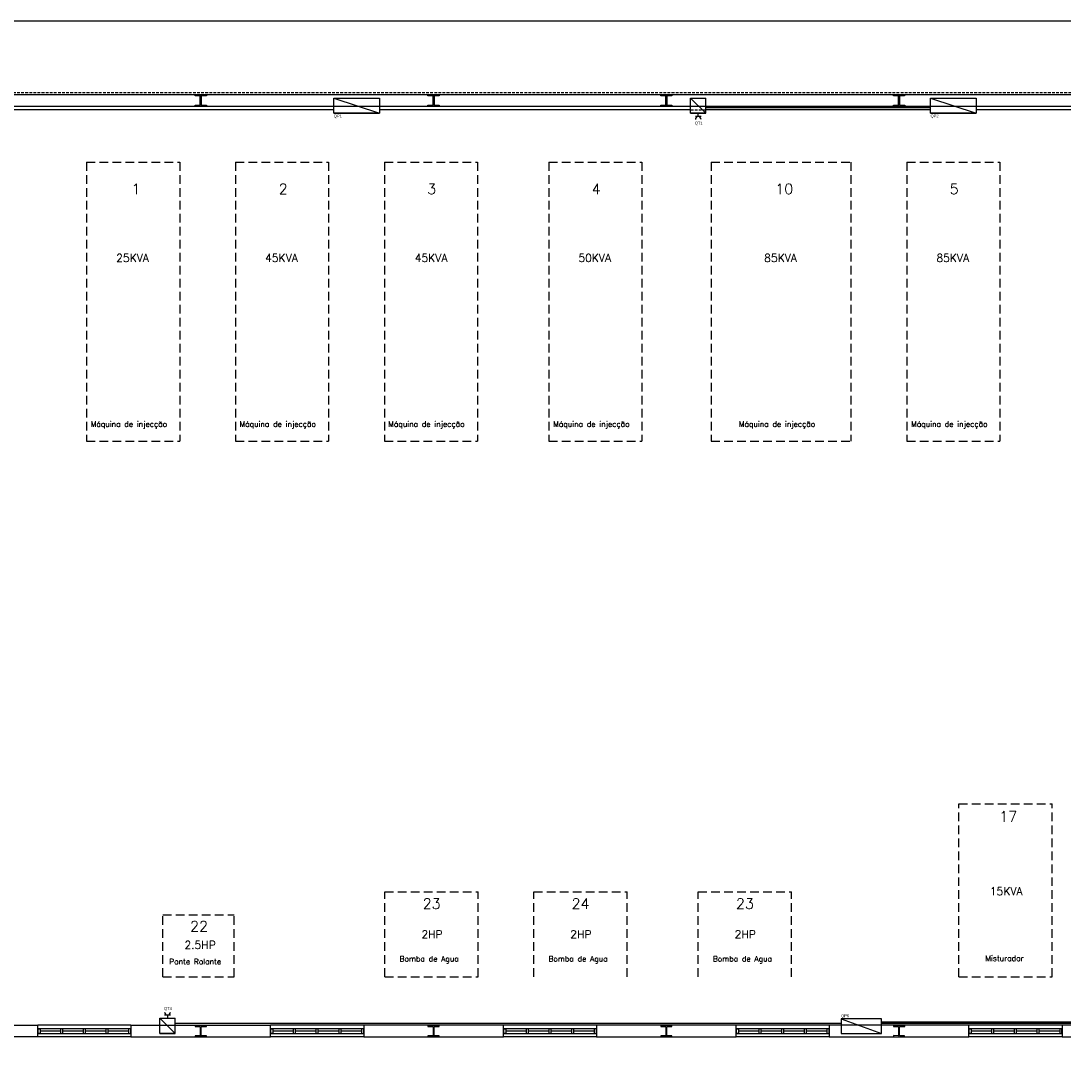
# Model space of a CAD drawing. Header units: millimetres. Extents: x -559 to 10735, y -2326 to 222.
# Tile 478 of 656: x 3831 to 3952, y -1967 to -1845. Entities that reach past the tile are written whole.
import ezdxf

# ---------------------------------------------------------------- set-up
doc = ezdxf.new("R2010")
doc.units = ezdxf.units.MM
doc.header["$LTSCALE"] = 4
doc.linetypes.add('ACANSTGL', pattern=[0.11811, 0.07874, -0.03937])
doc.linetypes.add('HIDDEN', pattern=[0.375, 0.25, -0.125])
for name, color, linetype in [('Alimentaçao dos Q.E. e Cargas', 2, 'Continuous'), ('Circuito de Tomadas', 3, 'Continuous'), ('Extremos da Area Total', 253, 'Continuous'), ('Planta Baixa', 251, 'Continuous')]:
    doc.layers.add(name, color=color, linetype=linetype)
doc.styles.add('ROMANS8', font='romans8', dxfattribs={"height": 0.2})

# ---------------------------------------------------------------- blocks, each defined once
blk = doc.blocks.new('AUW01D3S-flat-19-flat-1')
at = {"color": 9}
for p, q in [((0, 0.125), (-2, 0.125)), ((0, -0.125), (-2, -0.125))]:
    blk.add_line(p, q, dxfattribs=at)
blk = doc.blocks.new('AUD18D1S-flat-49-flat-1')
at = {"color": 9}
for p, q in [((-2, -0.125), (-2, 0.125)), ((0, 0.125), (0, -0.125))]:
    blk.add_line(p, q, dxfattribs=at)
blk = doc.blocks.new('AUD19D1S-flat-49-flat-1')
at = {"color": 9}
for p, q in [((-2, 0), (-2, 0)), ((0, 0), (0, 0))]:
    blk.add_line(p, q, dxfattribs=at)
blk = doc.blocks.new('AUD37D1S-flat-137-flat-1')
at = {"color": 9}
for p, q in [((-0.05, 0.05), (-0.05, -0.05)), ((0, 0.05), (-0.05, 0.05)), ((0, -0.05), (0, 0.05)), ((-0.05, -0.05), (0, -0.05))]:
    blk.add_line(p, q, dxfattribs=at)
at = {"color": 9, "width": 0.5, "flags": 3}
for p in [(-0.05, 0), (-0.05, -0.05)]:
    blk.add_attdef('JAMBPT', p, '', height=0.01, rotation=180, dxfattribs=at)
at = {"color": 9, "oblique": 36.8699, "width": 1.25, "flags": 3}
for p in [(-0.05, 0.05), (-0.05, 0), (-0.05, -0.05)]:
    blk.add_attdef('JAMBPT', p, '', height=0.00632, rotation=243.4349, dxfattribs=at)
blk = doc.blocks.new('AUD37D1S-flat-136-flat-1')
at = {"color": 9}
for p, q in [((0, -0.05), (0, 0.05)), ((0, 0.05), (0.05, 0.05)), ((0.05, 0.05), (0.05, -0.05)), ((0.05, -0.05), (0, -0.05))]:
    blk.add_line(p, q, dxfattribs=at)
at = {"color": 9, "text_generation_flag": 4, "width": 1.25, "flags": 3}
for p in [(0.05, 0.05), (0.05, 0), (0.05, -0.05)]:
    blk.add_attdef('JAMBPT', p, '', height=0.00632, rotation=296.5651, dxfattribs=at)
at = {"color": 9, "text_generation_flag": 4, "width": 0.5, "flags": 3}
for p in [(0.05, 0), (0.05, -0.05)]:
    blk.add_attdef('JAMBPT', p, '', height=0.01, dxfattribs=at)
blk = doc.blocks.new('AUD40D1S-flat-38-flat-1')
at = {"color": 9}
for p, q in [((-1, 0.05), (-1, -0.05)), ((1, 0.05), (-1, 0.05)), ((1, -0.05), (1, 0.05)), ((-1, -0.05), (1, -0.05))]:
    blk.add_line(p, q, dxfattribs=at)
blk = doc.blocks.new('AUD40D1S-flat-37-flat-1')
at = {"color": 9}
for p, q in [((-1, 0.05), (-1, -0.05)), ((1, 0.05), (-1, 0.05)), ((1, -0.05), (1, 0.05)), ((-1, -0.05), (1, -0.05))]:
    blk.add_line(p, q, dxfattribs=at)
blk = doc.blocks.new('AUD37D1S-flat-135-flat-1')
at = {"color": 9}
for p, q in [((-0.05, 0.05), (-0.05, -0.05)), ((0, 0.05), (-0.05, 0.05)), ((0, -0.05), (0, 0.05)), ((-0.05, -0.05), (0, -0.05))]:
    blk.add_line(p, q, dxfattribs=at)
at = {"color": 9, "width": 0.5, "flags": 3}
for p in [(-0.05, 0), (-0.05, -0.05)]:
    blk.add_attdef('JAMBPT', p, '', height=0.01, rotation=180, dxfattribs=at)
at = {"color": 9, "oblique": 36.8699, "width": 1.25, "flags": 3}
for p in [(-0.05, 0.05), (-0.05, 0), (-0.05, -0.05)]:
    blk.add_attdef('JAMBPT', p, '', height=0.00632, rotation=243.4349, dxfattribs=at)
blk = doc.blocks.new('AUD37D1S-flat-134-flat-1')
at = {"color": 9}
for p, q in [((-0.05, 0.05), (-0.05, -0.05)), ((0, 0.05), (-0.05, 0.05)), ((0, -0.05), (0, 0.05)), ((-0.05, -0.05), (0, -0.05))]:
    blk.add_line(p, q, dxfattribs=at)
at = {"color": 9, "width": 0.5, "flags": 3}
for p in [(-0.05, 0), (-0.05, -0.05)]:
    blk.add_attdef('JAMBPT', p, '', height=0.01, rotation=180, dxfattribs=at)
at = {"color": 9, "oblique": 36.8699, "width": 1.25, "flags": 3}
for p in [(-0.05, 0.05), (-0.05, 0), (-0.05, -0.05)]:
    blk.add_attdef('JAMBPT', p, '', height=0.00632, rotation=243.4349, dxfattribs=at)
blk = doc.blocks.new('AUD37D1S-flat-133-flat-1')
at = {"color": 9}
for p, q in [((-0.05, 0.05), (-0.05, -0.05)), ((0, 0.05), (-0.05, 0.05)), ((0, -0.05), (0, 0.05)), ((-0.05, -0.05), (0, -0.05))]:
    blk.add_line(p, q, dxfattribs=at)
at = {"color": 9, "width": 0.5, "flags": 3}
for p in [(-0.05, 0), (-0.05, -0.05)]:
    blk.add_attdef('JAMBPT', p, '', height=0.01, rotation=180, dxfattribs=at)
at = {"color": 9, "oblique": 36.8699, "width": 1.25, "flags": 3}
for p in [(-0.05, 0.05), (-0.05, 0), (-0.05, -0.05)]:
    blk.add_attdef('JAMBPT', p, '', height=0.00632, rotation=243.4349, dxfattribs=at)
blk = doc.blocks.new('AUW01D1S-flat-56-flat-1')
at = {"color": 9}
blk.add_line((0.21875, 0), (-0.21875, 0), dxfattribs=at)
blk = doc.blocks.new('AUW01D1S-flat-55-flat-1')
at = {"color": 9}
blk.add_line((0.21875, 0), (-0.21875, 0), dxfattribs=at)
blk = doc.blocks.new('AUW01D1S-flat-54-flat-1')
at = {"color": 9}
blk.add_line((0.21875, 0), (-0.21875, 0), dxfattribs=at)
blk = doc.blocks.new('AUW01D1S-flat-53-flat-1')
at = {"color": 9}
blk.add_line((0.21875, 0), (-0.21875, 0), dxfattribs=at)
blk = doc.blocks.new('AUW01D3S-flat-18-flat-1')
at = {"color": 9}
for p, q in [((0, 0.125), (-2, 0.125)), ((0, -0.125), (-2, -0.125))]:
    blk.add_line(p, q, dxfattribs=at)
blk = doc.blocks.new('AUD18D1S-flat-48-flat-1')
at = {"color": 9}
for p, q in [((-2, -0.125), (-2, 0.125)), ((0, 0.125), (0, -0.125))]:
    blk.add_line(p, q, dxfattribs=at)
blk = doc.blocks.new('AUD19D1S-flat-48-flat-1')
at = {"color": 9}
for p, q in [((-2, 0), (-2, 0)), ((0, 0), (0, 0))]:
    blk.add_line(p, q, dxfattribs=at)
blk = doc.blocks.new('AUD37D1S-flat-132-flat-1')
at = {"color": 9}
for p, q in [((-0.05, 0.05), (-0.05, -0.05)), ((0, 0.05), (-0.05, 0.05)), ((0, -0.05), (0, 0.05)), ((-0.05, -0.05), (0, -0.05))]:
    blk.add_line(p, q, dxfattribs=at)
at = {"color": 9, "width": 0.5, "flags": 3}
for p in [(-0.05, 0), (-0.05, -0.05)]:
    blk.add_attdef('JAMBPT', p, '', height=0.01, rotation=180, dxfattribs=at)
at = {"color": 9, "oblique": 36.8699, "width": 1.25, "flags": 3}
for p in [(-0.05, 0.05), (-0.05, 0), (-0.05, -0.05)]:
    blk.add_attdef('JAMBPT', p, '', height=0.00632, rotation=243.4349, dxfattribs=at)
blk = doc.blocks.new('AUD37D1S-flat-131-flat-1')
at = {"color": 9}
for p, q in [((0, -0.05), (0, 0.05)), ((0, 0.05), (0.05, 0.05)), ((0.05, 0.05), (0.05, -0.05)), ((0.05, -0.05), (0, -0.05))]:
    blk.add_line(p, q, dxfattribs=at)
at = {"color": 9, "text_generation_flag": 4, "width": 1.25, "flags": 3}
for p in [(0.05, 0.05), (0.05, 0), (0.05, -0.05)]:
    blk.add_attdef('JAMBPT', p, '', height=0.00632, rotation=296.5651, dxfattribs=at)
at = {"color": 9, "text_generation_flag": 4, "width": 0.5, "flags": 3}
for p in [(0.05, 0), (0.05, -0.05)]:
    blk.add_attdef('JAMBPT', p, '', height=0.01, dxfattribs=at)
blk = doc.blocks.new('AUD40D1S-flat-36-flat-1')
at = {"color": 9}
for p, q in [((-1, 0.05), (-1, -0.05)), ((1, 0.05), (-1, 0.05)), ((1, -0.05), (1, 0.05)), ((-1, -0.05), (1, -0.05))]:
    blk.add_line(p, q, dxfattribs=at)
blk = doc.blocks.new('AUD40D1S-flat-35-flat-1')
at = {"color": 9}
for p, q in [((-1, 0.05), (-1, -0.05)), ((1, 0.05), (-1, 0.05)), ((1, -0.05), (1, 0.05)), ((-1, -0.05), (1, -0.05))]:
    blk.add_line(p, q, dxfattribs=at)
blk = doc.blocks.new('AUD37D1S-flat-130-flat-1')
at = {"color": 9}
for p, q in [((-0.05, 0.05), (-0.05, -0.05)), ((0, 0.05), (-0.05, 0.05)), ((0, -0.05), (0, 0.05)), ((-0.05, -0.05), (0, -0.05))]:
    blk.add_line(p, q, dxfattribs=at)
at = {"color": 9, "width": 0.5, "flags": 3}
for p in [(-0.05, 0), (-0.05, -0.05)]:
    blk.add_attdef('JAMBPT', p, '', height=0.01, rotation=180, dxfattribs=at)
at = {"color": 9, "oblique": 36.8699, "width": 1.25, "flags": 3}
for p in [(-0.05, 0.05), (-0.05, 0), (-0.05, -0.05)]:
    blk.add_attdef('JAMBPT', p, '', height=0.00632, rotation=243.4349, dxfattribs=at)
blk = doc.blocks.new('AUD37D1S-flat-129-flat-1')
at = {"color": 9}
for p, q in [((-0.05, 0.05), (-0.05, -0.05)), ((0, 0.05), (-0.05, 0.05)), ((0, -0.05), (0, 0.05)), ((-0.05, -0.05), (0, -0.05))]:
    blk.add_line(p, q, dxfattribs=at)
at = {"color": 9, "width": 0.5, "flags": 3}
for p in [(-0.05, 0), (-0.05, -0.05)]:
    blk.add_attdef('JAMBPT', p, '', height=0.01, rotation=180, dxfattribs=at)
at = {"color": 9, "oblique": 36.8699, "width": 1.25, "flags": 3}
for p in [(-0.05, 0.05), (-0.05, 0), (-0.05, -0.05)]:
    blk.add_attdef('JAMBPT', p, '', height=0.00632, rotation=243.4349, dxfattribs=at)
blk = doc.blocks.new('AUD37D1S-flat-128-flat-1')
at = {"color": 9}
for p, q in [((-0.05, 0.05), (-0.05, -0.05)), ((0, 0.05), (-0.05, 0.05)), ((0, -0.05), (0, 0.05)), ((-0.05, -0.05), (0, -0.05))]:
    blk.add_line(p, q, dxfattribs=at)
at = {"color": 9, "width": 0.5, "flags": 3}
for p in [(-0.05, 0), (-0.05, -0.05)]:
    blk.add_attdef('JAMBPT', p, '', height=0.01, rotation=180, dxfattribs=at)
at = {"color": 9, "oblique": 36.8699, "width": 1.25, "flags": 3}
for p in [(-0.05, 0.05), (-0.05, 0), (-0.05, -0.05)]:
    blk.add_attdef('JAMBPT', p, '', height=0.00632, rotation=243.4349, dxfattribs=at)
blk = doc.blocks.new('AUW01D1S-flat-52-flat-1')
at = {"color": 9}
blk.add_line((0.21875, 0), (-0.21875, 0), dxfattribs=at)
blk = doc.blocks.new('AUW01D1S-flat-51-flat-1')
at = {"color": 9}
blk.add_line((0.21875, 0), (-0.21875, 0), dxfattribs=at)
blk = doc.blocks.new('AUW01D1S-flat-50-flat-1')
at = {"color": 9}
blk.add_line((0.21875, 0), (-0.21875, 0), dxfattribs=at)
blk = doc.blocks.new('AUW01D1S-flat-49-flat-1')
at = {"color": 9}
blk.add_line((0.21875, 0), (-0.21875, 0), dxfattribs=at)
blk = doc.blocks.new('AUW01D3S-flat-17-flat-1')
at = {"color": 9}
for p, q in [((0, 0.125), (-2, 0.125)), ((0, -0.125), (-2, -0.125))]:
    blk.add_line(p, q, dxfattribs=at)
blk = doc.blocks.new('AUD18D1S-flat-47-flat-1')
at = {"color": 9}
for p, q in [((-2, -0.125), (-2, 0.125)), ((0, 0.125), (0, -0.125))]:
    blk.add_line(p, q, dxfattribs=at)
blk = doc.blocks.new('AUD19D1S-flat-47-flat-1')
at = {"color": 9}
for p, q in [((-2, 0), (-2, 0)), ((0, 0), (0, 0))]:
    blk.add_line(p, q, dxfattribs=at)
blk = doc.blocks.new('AUD37D1S-flat-127-flat-1')
at = {"color": 9}
for p, q in [((-0.05, 0.05), (-0.05, -0.05)), ((0, 0.05), (-0.05, 0.05)), ((0, -0.05), (0, 0.05)), ((-0.05, -0.05), (0, -0.05))]:
    blk.add_line(p, q, dxfattribs=at)
at = {"color": 9, "width": 0.5, "flags": 3}
for p in [(-0.05, 0), (-0.05, -0.05)]:
    blk.add_attdef('JAMBPT', p, '', height=0.01, rotation=180, dxfattribs=at)
at = {"color": 9, "oblique": 36.8699, "width": 1.25, "flags": 3}
for p in [(-0.05, 0.05), (-0.05, 0), (-0.05, -0.05)]:
    blk.add_attdef('JAMBPT', p, '', height=0.00632, rotation=243.4349, dxfattribs=at)
blk = doc.blocks.new('AUD37D1S-flat-126-flat-1')
at = {"color": 9}
for p, q in [((0, -0.05), (0, 0.05)), ((0, 0.05), (0.05, 0.05)), ((0.05, 0.05), (0.05, -0.05)), ((0.05, -0.05), (0, -0.05))]:
    blk.add_line(p, q, dxfattribs=at)
at = {"color": 9, "text_generation_flag": 4, "width": 1.25, "flags": 3}
for p in [(0.05, 0.05), (0.05, 0), (0.05, -0.05)]:
    blk.add_attdef('JAMBPT', p, '', height=0.00632, rotation=296.5651, dxfattribs=at)
at = {"color": 9, "text_generation_flag": 4, "width": 0.5, "flags": 3}
for p in [(0.05, 0), (0.05, -0.05)]:
    blk.add_attdef('JAMBPT', p, '', height=0.01, dxfattribs=at)
blk = doc.blocks.new('AUD40D1S-flat-34-flat-1')
at = {"color": 9}
for p, q in [((-1, 0.05), (-1, -0.05)), ((1, 0.05), (-1, 0.05)), ((1, -0.05), (1, 0.05)), ((-1, -0.05), (1, -0.05))]:
    blk.add_line(p, q, dxfattribs=at)
blk = doc.blocks.new('AUD40D1S-flat-33-flat-1')
at = {"color": 9}
for p, q in [((-1, 0.05), (-1, -0.05)), ((1, 0.05), (-1, 0.05)), ((1, -0.05), (1, 0.05)), ((-1, -0.05), (1, -0.05))]:
    blk.add_line(p, q, dxfattribs=at)
blk = doc.blocks.new('AUD37D1S-flat-125-flat-1')
at = {"color": 9}
for p, q in [((-0.05, 0.05), (-0.05, -0.05)), ((0, 0.05), (-0.05, 0.05)), ((0, -0.05), (0, 0.05)), ((-0.05, -0.05), (0, -0.05))]:
    blk.add_line(p, q, dxfattribs=at)
at = {"color": 9, "width": 0.5, "flags": 3}
for p in [(-0.05, 0), (-0.05, -0.05)]:
    blk.add_attdef('JAMBPT', p, '', height=0.01, rotation=180, dxfattribs=at)
at = {"color": 9, "oblique": 36.8699, "width": 1.25, "flags": 3}
for p in [(-0.05, 0.05), (-0.05, 0), (-0.05, -0.05)]:
    blk.add_attdef('JAMBPT', p, '', height=0.00632, rotation=243.4349, dxfattribs=at)
blk = doc.blocks.new('AUD37D1S-flat-124-flat-1')
at = {"color": 9}
for p, q in [((-0.05, 0.05), (-0.05, -0.05)), ((0, 0.05), (-0.05, 0.05)), ((0, -0.05), (0, 0.05)), ((-0.05, -0.05), (0, -0.05))]:
    blk.add_line(p, q, dxfattribs=at)
at = {"color": 9, "width": 0.5, "flags": 3}
for p in [(-0.05, 0), (-0.05, -0.05)]:
    blk.add_attdef('JAMBPT', p, '', height=0.01, rotation=180, dxfattribs=at)
at = {"color": 9, "oblique": 36.8699, "width": 1.25, "flags": 3}
for p in [(-0.05, 0.05), (-0.05, 0), (-0.05, -0.05)]:
    blk.add_attdef('JAMBPT', p, '', height=0.00632, rotation=243.4349, dxfattribs=at)
blk = doc.blocks.new('AUD37D1S-flat-123-flat-1')
at = {"color": 9}
for p, q in [((-0.05, 0.05), (-0.05, -0.05)), ((0, 0.05), (-0.05, 0.05)), ((0, -0.05), (0, 0.05)), ((-0.05, -0.05), (0, -0.05))]:
    blk.add_line(p, q, dxfattribs=at)
at = {"color": 9, "width": 0.5, "flags": 3}
for p in [(-0.05, 0), (-0.05, -0.05)]:
    blk.add_attdef('JAMBPT', p, '', height=0.01, rotation=180, dxfattribs=at)
at = {"color": 9, "oblique": 36.8699, "width": 1.25, "flags": 3}
for p in [(-0.05, 0.05), (-0.05, 0), (-0.05, -0.05)]:
    blk.add_attdef('JAMBPT', p, '', height=0.00632, rotation=243.4349, dxfattribs=at)
blk = doc.blocks.new('AUW01D1S-flat-48-flat-1')
at = {"color": 9}
blk.add_line((0.21875, 0), (-0.21875, 0), dxfattribs=at)
blk = doc.blocks.new('AUW01D1S-flat-47-flat-1')
at = {"color": 9}
blk.add_line((0.21875, 0), (-0.21875, 0), dxfattribs=at)
blk = doc.blocks.new('AUW01D1S-flat-46-flat-1')
at = {"color": 9}
blk.add_line((0.21875, 0), (-0.21875, 0), dxfattribs=at)
blk = doc.blocks.new('AUW01D1S-flat-45-flat-1')
at = {"color": 9}
blk.add_line((0.21875, 0), (-0.21875, 0), dxfattribs=at)
blk = doc.blocks.new('AUW01D3S-flat-16-flat-1')
at = {"color": 9}
for p, q in [((0, 0.125), (-2, 0.125)), ((0, -0.125), (-2, -0.125))]:
    blk.add_line(p, q, dxfattribs=at)
blk = doc.blocks.new('AUD18D1S-flat-46-flat-1')
at = {"color": 9}
for p, q in [((-2, -0.125), (-2, 0.125)), ((0, 0.125), (0, -0.125))]:
    blk.add_line(p, q, dxfattribs=at)
blk = doc.blocks.new('AUD19D1S-flat-46-flat-1')
at = {"color": 9}
for p, q in [((-2, 0), (-2, 0)), ((0, 0), (0, 0))]:
    blk.add_line(p, q, dxfattribs=at)
blk = doc.blocks.new('AUD37D1S-flat-122-flat-1')
at = {"color": 9}
for p, q in [((-0.05, 0.05), (-0.05, -0.05)), ((0, 0.05), (-0.05, 0.05)), ((0, -0.05), (0, 0.05)), ((-0.05, -0.05), (0, -0.05))]:
    blk.add_line(p, q, dxfattribs=at)
at = {"color": 9, "width": 0.5, "flags": 3}
for p in [(-0.05, 0), (-0.05, -0.05)]:
    blk.add_attdef('JAMBPT', p, '', height=0.01, rotation=180, dxfattribs=at)
at = {"color": 9, "oblique": 36.8699, "width": 1.25, "flags": 3}
for p in [(-0.05, 0.05), (-0.05, 0), (-0.05, -0.05)]:
    blk.add_attdef('JAMBPT', p, '', height=0.00632, rotation=243.4349, dxfattribs=at)
blk = doc.blocks.new('AUD37D1S-flat-121-flat-1')
at = {"color": 9}
for p, q in [((0, -0.05), (0, 0.05)), ((0, 0.05), (0.05, 0.05)), ((0.05, 0.05), (0.05, -0.05)), ((0.05, -0.05), (0, -0.05))]:
    blk.add_line(p, q, dxfattribs=at)
at = {"color": 9, "text_generation_flag": 4, "width": 1.25, "flags": 3}
for p in [(0.05, 0.05), (0.05, 0), (0.05, -0.05)]:
    blk.add_attdef('JAMBPT', p, '', height=0.00632, rotation=296.5651, dxfattribs=at)
at = {"color": 9, "text_generation_flag": 4, "width": 0.5, "flags": 3}
for p in [(0.05, 0), (0.05, -0.05)]:
    blk.add_attdef('JAMBPT', p, '', height=0.01, dxfattribs=at)
blk = doc.blocks.new('AUD40D1S-flat-32-flat-1')
at = {"color": 9}
for p, q in [((-1, 0.05), (-1, -0.05)), ((1, 0.05), (-1, 0.05)), ((1, -0.05), (1, 0.05)), ((-1, -0.05), (1, -0.05))]:
    blk.add_line(p, q, dxfattribs=at)
blk = doc.blocks.new('AUD40D1S-flat-31-flat-1')
at = {"color": 9}
for p, q in [((-1, 0.05), (-1, -0.05)), ((1, 0.05), (-1, 0.05)), ((1, -0.05), (1, 0.05)), ((-1, -0.05), (1, -0.05))]:
    blk.add_line(p, q, dxfattribs=at)
blk = doc.blocks.new('AUD37D1S-flat-120-flat-1')
at = {"color": 9}
for p, q in [((-0.05, 0.05), (-0.05, -0.05)), ((0, 0.05), (-0.05, 0.05)), ((0, -0.05), (0, 0.05)), ((-0.05, -0.05), (0, -0.05))]:
    blk.add_line(p, q, dxfattribs=at)
at = {"color": 9, "width": 0.5, "flags": 3}
for p in [(-0.05, 0), (-0.05, -0.05)]:
    blk.add_attdef('JAMBPT', p, '', height=0.01, rotation=180, dxfattribs=at)
at = {"color": 9, "oblique": 36.8699, "width": 1.25, "flags": 3}
for p in [(-0.05, 0.05), (-0.05, 0), (-0.05, -0.05)]:
    blk.add_attdef('JAMBPT', p, '', height=0.00632, rotation=243.4349, dxfattribs=at)
blk = doc.blocks.new('AUD37D1S-flat-119-flat-1')
at = {"color": 9}
for p, q in [((-0.05, 0.05), (-0.05, -0.05)), ((0, 0.05), (-0.05, 0.05)), ((0, -0.05), (0, 0.05)), ((-0.05, -0.05), (0, -0.05))]:
    blk.add_line(p, q, dxfattribs=at)
at = {"color": 9, "width": 0.5, "flags": 3}
for p in [(-0.05, 0), (-0.05, -0.05)]:
    blk.add_attdef('JAMBPT', p, '', height=0.01, rotation=180, dxfattribs=at)
at = {"color": 9, "oblique": 36.8699, "width": 1.25, "flags": 3}
for p in [(-0.05, 0.05), (-0.05, 0), (-0.05, -0.05)]:
    blk.add_attdef('JAMBPT', p, '', height=0.00632, rotation=243.4349, dxfattribs=at)
blk = doc.blocks.new('AUD37D1S-flat-118-flat-1')
at = {"color": 9}
for p, q in [((-0.05, 0.05), (-0.05, -0.05)), ((0, 0.05), (-0.05, 0.05)), ((0, -0.05), (0, 0.05)), ((-0.05, -0.05), (0, -0.05))]:
    blk.add_line(p, q, dxfattribs=at)
at = {"color": 9, "width": 0.5, "flags": 3}
for p in [(-0.05, 0), (-0.05, -0.05)]:
    blk.add_attdef('JAMBPT', p, '', height=0.01, rotation=180, dxfattribs=at)
at = {"color": 9, "oblique": 36.8699, "width": 1.25, "flags": 3}
for p in [(-0.05, 0.05), (-0.05, 0), (-0.05, -0.05)]:
    blk.add_attdef('JAMBPT', p, '', height=0.00632, rotation=243.4349, dxfattribs=at)
blk = doc.blocks.new('AUW01D1S-flat-44-flat-1')
at = {"color": 9}
blk.add_line((0.21875, 0), (-0.21875, 0), dxfattribs=at)
blk = doc.blocks.new('AUW01D1S-flat-43-flat-1')
at = {"color": 9}
blk.add_line((0.21875, 0), (-0.21875, 0), dxfattribs=at)
blk = doc.blocks.new('AUW01D1S-flat-42-flat-1')
at = {"color": 9}
blk.add_line((0.21875, 0), (-0.21875, 0), dxfattribs=at)
blk = doc.blocks.new('AUW01D1S-flat-41-flat-1')
at = {"color": 9}
blk.add_line((0.21875, 0), (-0.21875, 0), dxfattribs=at)
blk = doc.blocks.new('AUW01D1S-flat-40-flat-1')
at = {"color": 9}
blk.add_line((0.21875, 0), (-0.21875, 0), dxfattribs=at)
blk = doc.blocks.new('AUW01D1S-flat-39-flat-1')
at = {"color": 9}
blk.add_line((0.21875, 0), (-0.21875, 0), dxfattribs=at)
blk = doc.blocks.new('AUW01D1S-flat-38-flat-1')
at = {"color": 9}
blk.add_line((0.21875, 0), (-0.21875, 0), dxfattribs=at)
blk = doc.blocks.new('AUW01D1S-flat-37-flat-1')
at = {"color": 9}
blk.add_line((0.21875, 0), (-0.21875, 0), dxfattribs=at)
blk = doc.blocks.new('AUD37D1S-flat-109-flat-1')
at = {"color": 9}
for p, q in [((-0.05, 0.05), (-0.05, -0.05)), ((0, 0.05), (-0.05, 0.05)), ((0, -0.05), (0, 0.05)), ((-0.05, -0.05), (0, -0.05))]:
    blk.add_line(p, q, dxfattribs=at)
at = {"color": 9, "width": 0.5, "flags": 3}
for p in [(-0.05, 0), (-0.05, -0.05)]:
    blk.add_attdef('JAMBPT', p, '', height=0.01, rotation=180, dxfattribs=at)
at = {"color": 9, "oblique": 36.8699, "width": 1.25, "flags": 3}
for p in [(-0.05, 0.05), (-0.05, 0), (-0.05, -0.05)]:
    blk.add_attdef('JAMBPT', p, '', height=0.00632, rotation=243.4349, dxfattribs=at)
blk = doc.blocks.new('AUD37D1S-flat-108-flat-1')
at = {"color": 9}
for p, q in [((-0.05, 0.05), (-0.05, -0.05)), ((0, 0.05), (-0.05, 0.05)), ((0, -0.05), (0, 0.05)), ((-0.05, -0.05), (0, -0.05))]:
    blk.add_line(p, q, dxfattribs=at)
at = {"color": 9, "width": 0.5, "flags": 3}
for p in [(-0.05, 0), (-0.05, -0.05)]:
    blk.add_attdef('JAMBPT', p, '', height=0.01, rotation=180, dxfattribs=at)
at = {"color": 9, "oblique": 36.8699, "width": 1.25, "flags": 3}
for p in [(-0.05, 0.05), (-0.05, 0), (-0.05, -0.05)]:
    blk.add_attdef('JAMBPT', p, '', height=0.00632, rotation=243.4349, dxfattribs=at)
blk = doc.blocks.new('AUD37D1S-flat-107-flat-1')
at = {"color": 9}
for p, q in [((-0.05, 0.05), (-0.05, -0.05)), ((0, 0.05), (-0.05, 0.05)), ((0, -0.05), (0, 0.05)), ((-0.05, -0.05), (0, -0.05))]:
    blk.add_line(p, q, dxfattribs=at)
at = {"color": 9, "width": 0.5, "flags": 3}
for p in [(-0.05, 0), (-0.05, -0.05)]:
    blk.add_attdef('JAMBPT', p, '', height=0.01, rotation=180, dxfattribs=at)
at = {"color": 9, "oblique": 36.8699, "width": 1.25, "flags": 3}
for p in [(-0.05, 0.05), (-0.05, 0), (-0.05, -0.05)]:
    blk.add_attdef('JAMBPT', p, '', height=0.00632, rotation=243.4349, dxfattribs=at)
blk = doc.blocks.new('AUD40D1S-flat-30-flat-1')
at = {"color": 9}
for p, q in [((-1, 0.05), (-1, -0.05)), ((1, 0.05), (-1, 0.05)), ((1, -0.05), (1, 0.05)), ((-1, -0.05), (1, -0.05))]:
    blk.add_line(p, q, dxfattribs=at)
blk = doc.blocks.new('AUD40D1S-flat-29-flat-1')
at = {"color": 9}
for p, q in [((-1, 0.05), (-1, -0.05)), ((1, 0.05), (-1, 0.05)), ((1, -0.05), (1, 0.05)), ((-1, -0.05), (1, -0.05))]:
    blk.add_line(p, q, dxfattribs=at)
blk = doc.blocks.new('AUD37D1S-flat-106-flat-1')
at = {"color": 9}
for p, q in [((0, -0.05), (0, 0.05)), ((0, 0.05), (0.05, 0.05)), ((0.05, 0.05), (0.05, -0.05)), ((0.05, -0.05), (0, -0.05))]:
    blk.add_line(p, q, dxfattribs=at)
at = {"color": 9, "text_generation_flag": 4, "width": 1.25, "flags": 3}
for p in [(0.05, 0.05), (0.05, 0), (0.05, -0.05)]:
    blk.add_attdef('JAMBPT', p, '', height=0.00632, rotation=296.5651, dxfattribs=at)
at = {"color": 9, "text_generation_flag": 4, "width": 0.5, "flags": 3}
for p in [(0.05, 0), (0.05, -0.05)]:
    blk.add_attdef('JAMBPT', p, '', height=0.01, dxfattribs=at)
blk = doc.blocks.new('AUD37D1S-flat-105-flat-1')
at = {"color": 9}
for p, q in [((-0.05, 0.05), (-0.05, -0.05)), ((0, 0.05), (-0.05, 0.05)), ((0, -0.05), (0, 0.05)), ((-0.05, -0.05), (0, -0.05))]:
    blk.add_line(p, q, dxfattribs=at)
at = {"color": 9, "width": 0.5, "flags": 3}
for p in [(-0.05, 0), (-0.05, -0.05)]:
    blk.add_attdef('JAMBPT', p, '', height=0.01, rotation=180, dxfattribs=at)
at = {"color": 9, "oblique": 36.8699, "width": 1.25, "flags": 3}
for p in [(-0.05, 0.05), (-0.05, 0), (-0.05, -0.05)]:
    blk.add_attdef('JAMBPT', p, '', height=0.00632, rotation=243.4349, dxfattribs=at)
blk = doc.blocks.new('AUD19D1S-flat-41-flat-1')
at = {"color": 9}
for p, q in [((-2, 0), (-2, 0)), ((0, 0), (0, 0))]:
    blk.add_line(p, q, dxfattribs=at)
blk = doc.blocks.new('AUD18D1S-flat-41-flat-1')
at = {"color": 9}
for p, q in [((-2, -0.125), (-2, 0.125)), ((0, 0.125), (0, -0.125))]:
    blk.add_line(p, q, dxfattribs=at)
blk = doc.blocks.new('AUW01D3S-flat-15-flat-1')
at = {"color": 9}
for p, q in [((0, 0.125), (-2, 0.125)), ((0, -0.125), (-2, -0.125))]:
    blk.add_line(p, q, dxfattribs=at)

msp = doc.modelspace()

# ---------------------------------------------------------------- linework, layer by layer
at = {"layer": 'Alimentaçao dos Q.E. e Cargas', "color": 9, "linetype": 'ACANSTGL', "true_color": 0xc7c8ca}
msp.add_line((3712.33, -1853.68), (4032.58, -1853.68), dxfattribs=at)
at = {"layer": 'Alimentaçao dos Q.E. e Cargas', "color": 9, "true_color": 0xc7c8ca}
for p, q in [((3867.48, -1854.31), (3872.75, -1856.08)), ((3936.41, -1854.31), (3941.67, -1856.08)), ((3867.48, -1855.66), (3817.52, -1855.66)), ((3867.48, -1856.08), (3869.28, -1856.08)), ((3868.38, -1856.08), (3870.12, -1856.08)), ((3870.12, -1856.08), (3871.85, -1856.08)), ((3870.95, -1856.08), (3872.75, -1856.08)), ((3908.7, -1855.66), (3872.75, -1855.66)), ((3936.41, -1855.66), (3910.47, -1855.66)), ((3936.41, -1856.08), (3939.04, -1856.08)), ((3939.04, -1856.08), (3941.67, -1856.08)), ((3966.06, -1855.66), (3941.67, -1855.66)), ((3926.08, -1960.71), (3930.75, -1962.4)), ((3954.41, -1961.25), (3930.75, -1961.25))]:
    msp.add_line(p, q, dxfattribs=at)
for points in [[(3867.48, -1854.31), (3872.75, -1854.31), (3872.75, -1856.08), (3867.48, -1856.08)], [(3936.41, -1854.31), (3941.67, -1854.31), (3941.67, -1856.08), (3936.41, -1856.08)], [(3926.08, -1962.4), (3930.75, -1962.4), (3930.75, -1960.71), (3926.08, -1960.71)]]:
    msp.add_lwpolyline(points, close=True, dxfattribs=at)
at = {"layer": 'Circuito de Tomadas'}
for p, q in [((3908.7, -1854.31), (3910.47, -1856.08)), ((3910.47, -1856.08), (3910.47, -1854.31)), ((3908.7, -1856.08), (3910.47, -1856.08)), ((3909.58, -1856.46), (3909.58, -1856.08)), ((3909.92, -1856.46), (3909.25, -1856.46)), ((3847.95, -1960.25), (3848.62, -1960.25)), ((3848.28, -1960.25), (3848.28, -1960.63)), ((3847.4, -1960.63), (3849.16, -1962.4)), ((3849.16, -1962.4), (3849.16, -1960.63)), ((3847.4, -1962.4), (3849.16, -1962.4))]:
    msp.add_line(p, q, dxfattribs=at)
at = {"layer": 'Circuito de Tomadas', "linetype": 'ACANSTGL'}
msp.add_line((3908.7, -1855.66), (3910.47, -1855.66), dxfattribs=at)
at = {"layer": 'Circuito de Tomadas', "color": 94}
for p, q in [((3936.41, -1855.46), (3910.47, -1855.46)), ((3926.08, -1961.25), (3849.16, -1961.25)), ((3930.75, -1961.06), (3954.41, -1961.06))]:
    msp.add_line(p, q, dxfattribs=at)
at = {"layer": 'Circuito de Tomadas'}
for points in [[(3910.47, -1856.08), (3908.7, -1856.08), (3908.7, -1854.31), (3910.47, -1854.31)], [(3849.16, -1962.4), (3847.4, -1962.4), (3847.4, -1960.63), (3849.16, -1960.63)]]:
    msp.add_lwpolyline(points, dxfattribs=at)
for centre, start, end in [((3909.58, -1856.8), 0, 180), ((3848.28, -1959.92), 180, 0)]:
    msp.add_arc(centre, 0.335, start, end, dxfattribs=at)
at = {"layer": 'Extremos da Area Total'}
msp.add_lwpolyline([(3685.39, -1862.34), (3685.39, -1845.41), (4188.19, -1845.41), (4188.19, -1990.69), (3685.39, -1990.69), (3685.39, -1865.19)], dxfattribs=at)
at = {"layer": 'Planta Baixa'}
for p, q in [((3829.41, -1853.92), (4129, -1853.92)), ((3829.41, -1855.27), (4129, -1855.27)), ((3829.41, -1961.45), (3833.31, -1961.45)), ((3844.06, -1961.45), (3860.19, -1961.45)), ((3887.07, -1961.45), (3870.94, -1961.45)), ((3913.95, -1961.45), (3897.83, -1961.45)), ((3940.84, -1961.45), (3924.71, -1961.45)), ((3960.32, -1961.45), (3951.59, -1961.45)), ((3833.31, -1962.79), (3829.41, -1962.79)), ((3844.06, -1962.79), (3860.19, -1962.79)), ((3870.94, -1962.79), (3887.07, -1962.79)), ((3897.83, -1962.79), (3913.95, -1962.79)), ((3924.71, -1962.79), (3940.84, -1962.79)), ((3951.59, -1962.79), (3960.32, -1962.79))]:
    msp.add_line(p, q, dxfattribs=at)
at = {"layer": 'Planta Baixa', "linetype": 'HIDDEN'}
for p, q in [((3838.93, -1861.71), (3849.69, -1861.71)), ((3838.93, -1861.71), (3838.93, -1893.97)), ((3849.69, -1861.71), (3849.69, -1893.97)), ((3856.14, -1861.71), (3856.14, -1893.97)), ((3856.14, -1861.71), (3866.89, -1861.71)), ((3866.89, -1861.71), (3866.89, -1893.97)), ((3873.34, -1861.71), (3873.34, -1893.97)), ((3873.34, -1861.71), (3884.09, -1861.71)), ((3884.09, -1861.71), (3884.09, -1893.97)), ((3892.32, -1861.71), (3892.32, -1893.97)), ((3892.32, -1861.71), (3903.07, -1861.71)), ((3903.07, -1861.71), (3903.07, -1893.97)), ((3911.08, -1861.71), (3927.21, -1861.71)), ((3911.08, -1861.71), (3911.08, -1893.97)), ((3927.21, -1861.71), (3927.21, -1893.97)), ((3933.66, -1861.71), (3944.42, -1861.71)), ((3933.66, -1861.71), (3933.66, -1893.97)), ((3944.42, -1861.71), (3944.42, -1893.97)), ((3838.93, -1893.97), (3849.69, -1893.97)), ((3856.14, -1893.97), (3866.89, -1893.97)), ((3873.34, -1893.97), (3884.09, -1893.97)), ((3892.32, -1893.97), (3903.07, -1893.97)), ((3911.08, -1893.97), (3927.21, -1893.97)), ((3933.66, -1893.97), (3944.42, -1893.97)), ((3939.68, -1955.86), (3939.68, -1935.86)), ((3939.68, -1935.86), (3950.44, -1935.86)), ((3950.44, -1955.86), (3950.44, -1935.86)), ((3873.4, -1946.02), (3884.15, -1946.02)), ((3873.4, -1955.86), (3873.4, -1946.02)), ((3884.15, -1955.86), (3884.15, -1946.02)), ((3890.6, -1946.02), (3901.35, -1946.02)), ((3890.6, -1955.86), (3890.6, -1946.02)), ((3901.35, -1955.86), (3901.35, -1946.02)), ((3909.58, -1946.02), (3920.33, -1946.02)), ((3909.58, -1955.86), (3909.58, -1946.02)), ((3920.33, -1955.86), (3920.33, -1946.02)), ((3847.75, -1955.86), (3847.75, -1948.71)), ((3847.75, -1948.71), (3855.98, -1948.71)), ((3855.98, -1955.86), (3855.98, -1948.71)), ((3847.75, -1955.86), (3855.98, -1955.86)), ((3873.4, -1955.86), (3884.15, -1955.86)), ((3939.68, -1955.86), (3950.44, -1955.86))]:
    msp.add_line(p, q, dxfattribs=at)
at = {"layer": 'Planta Baixa'}
for points in [[(3852.77, -1853.95), (3852.77, -1854.06), (3852.24, -1854.06, 0.414214), (3852.18, -1854.11), (3852.18, -1855.08, 0.414214), (3852.24, -1855.13), (3852.77, -1855.13), (3852.77, -1855.24), (3851.48, -1855.24), (3851.48, -1855.13), (3852.02, -1855.13, 0.414214), (3852.07, -1855.08), (3852.07, -1854.11, 0.414214), (3852.02, -1854.06), (3851.48, -1854.06), (3851.48, -1853.95)], [(3879.65, -1853.95), (3879.65, -1854.06), (3879.12, -1854.06, 0.414214), (3879.06, -1854.11), (3879.06, -1855.08, 0.414214), (3879.12, -1855.13), (3879.65, -1855.13), (3879.65, -1855.24), (3878.36, -1855.24), (3878.36, -1855.13), (3878.9, -1855.13, 0.414214), (3878.96, -1855.08), (3878.96, -1854.11, 0.414214), (3878.9, -1854.06), (3878.36, -1854.06), (3878.36, -1853.95)], [(3906.54, -1853.95), (3906.54, -1854.06), (3906, -1854.06, 0.414214), (3905.94, -1854.11), (3905.94, -1855.08, 0.414214), (3906, -1855.13), (3906.54, -1855.13), (3906.54, -1855.24), (3905.25, -1855.24), (3905.25, -1855.13), (3905.78, -1855.13, 0.414214), (3905.84, -1855.08), (3905.84, -1854.11, 0.414214), (3905.78, -1854.06), (3905.25, -1854.06), (3905.25, -1853.95)], [(3932.13, -1855.24), (3932.13, -1855.14), (3932.67, -1855.13, 0.414214), (3932.72, -1855.08), (3932.72, -1854.11, 0.414214), (3932.66, -1854.06), (3932.12, -1854.06), (3932.12, -1853.95), (3933.41, -1853.95), (3933.41, -1854.05), (3932.88, -1854.06, 0.414214), (3932.82, -1854.11), (3932.83, -1855.08, 0.414214), (3932.88, -1855.13), (3933.42, -1855.13), (3933.42, -1855.24)], [(3852.77, -1962.76), (3852.77, -1962.66), (3852.24, -1962.66, -0.414214), (3852.18, -1962.6), (3852.18, -1961.64, -0.414214), (3852.24, -1961.58), (3852.77, -1961.58), (3852.77, -1961.47), (3851.48, -1961.47), (3851.48, -1961.58), (3852.02, -1961.58, -0.414214), (3852.07, -1961.64), (3852.07, -1962.6, -0.414214), (3852.02, -1962.66), (3851.48, -1962.66), (3851.48, -1962.76)], [(3879.65, -1962.76), (3879.65, -1962.66), (3879.12, -1962.66, -0.414214), (3879.06, -1962.6), (3879.06, -1961.64, -0.414214), (3879.12, -1961.58), (3879.65, -1961.58), (3879.65, -1961.47), (3878.36, -1961.47), (3878.36, -1961.58), (3878.9, -1961.58, -0.414214), (3878.96, -1961.64), (3878.96, -1962.6, -0.414214), (3878.9, -1962.66), (3878.36, -1962.66), (3878.36, -1962.76)], [(3906.54, -1962.76), (3906.54, -1962.66), (3906, -1962.66, -0.414214), (3905.94, -1962.6), (3905.94, -1961.64, -0.414214), (3906, -1961.58), (3906.54, -1961.58), (3906.54, -1961.47), (3905.25, -1961.47), (3905.25, -1961.58), (3905.78, -1961.58, -0.414214), (3905.84, -1961.64), (3905.84, -1962.6, -0.414214), (3905.78, -1962.66), (3905.25, -1962.66), (3905.25, -1962.76)], [(3932.13, -1961.47), (3932.13, -1961.58), (3932.67, -1961.58, -0.414214), (3932.72, -1961.64), (3932.72, -1962.6, -0.414214), (3932.66, -1962.66), (3932.12, -1962.65), (3932.12, -1962.76), (3933.41, -1962.77), (3933.41, -1962.66), (3932.88, -1962.66, -0.414214), (3932.82, -1962.6), (3932.83, -1961.64, -0.414214), (3932.88, -1961.58), (3933.42, -1961.59), (3933.42, -1961.48)]]:
    msp.add_lwpolyline(points, format="xyb", close=True, dxfattribs=at)

# ---------------------------------------------------------------- block references
at = {"layer": 'Planta Baixa', "xscale": 5.376215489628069, "yscale": 5.376215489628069, "zscale": 5.376215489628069}
for name, p in [('AUD18D1S-flat-41-flat-1', (3844.06, -1962.12)), ('AUW01D3S-flat-15-flat-1', (3844.06, -1962.12)), ('AUW01D3S-flat-16-flat-1', (3870.94, -1962.12)), ('AUD18D1S-flat-46-flat-1', (3870.94, -1962.12)), ('AUW01D3S-flat-17-flat-1', (3897.83, -1962.12)), ('AUD18D1S-flat-47-flat-1', (3897.83, -1962.12)), ('AUW01D3S-flat-18-flat-1', (3924.71, -1962.12)), ('AUD18D1S-flat-48-flat-1', (3924.71, -1962.12)), ('AUW01D3S-flat-19-flat-1', (3951.59, -1962.12)), ('AUD18D1S-flat-49-flat-1', (3951.59, -1962.12)), ('AUD40D1S-flat-30-flat-1', (3838.69, -1962.12)), ('AUD40D1S-flat-29-flat-1', (3838.69, -1962.12)), ('AUD37D1S-flat-106-flat-1', (3833.31, -1962.12)), ('AUD19D1S-flat-41-flat-1', (3844.06, -1962.12)), ('AUW01D1S-flat-40-flat-1', (3834.76, -1962.12)), ('AUD37D1S-flat-109-flat-1', (3836.2, -1962.12)), ('AUW01D1S-flat-39-flat-1', (3837.38, -1962.12)), ('AUD37D1S-flat-108-flat-1', (3838.82, -1962.12)), ('AUW01D1S-flat-38-flat-1', (3840, -1962.12)), ('AUD37D1S-flat-107-flat-1', (3841.44, -1962.12)), ('AUW01D1S-flat-37-flat-1', (3842.62, -1962.12)), ('AUD37D1S-flat-105-flat-1', (3844.06, -1962.12)), ('AUD37D1S-flat-121-flat-1', (3860.19, -1962.12)), ('AUD40D1S-flat-32-flat-1', (3865.57, -1962.12)), ('AUD40D1S-flat-31-flat-1', (3865.57, -1962.12)), ('AUD19D1S-flat-46-flat-1', (3870.94, -1962.12)), ('AUW01D1S-flat-41-flat-1', (3861.64, -1962.12)), ('AUD37D1S-flat-118-flat-1', (3863.08, -1962.12)), ('AUW01D1S-flat-42-flat-1', (3864.26, -1962.12)), ('AUD37D1S-flat-119-flat-1', (3865.7, -1962.12)), ('AUW01D1S-flat-43-flat-1', (3866.88, -1962.12)), ('AUD37D1S-flat-120-flat-1', (3868.32, -1962.12)), ('AUW01D1S-flat-44-flat-1', (3869.5, -1962.12)), ('AUD37D1S-flat-122-flat-1', (3870.94, -1962.12)), ('AUD37D1S-flat-126-flat-1', (3887.07, -1962.12)), ('AUD40D1S-flat-34-flat-1', (3892.45, -1962.12)), ('AUD40D1S-flat-33-flat-1', (3892.45, -1962.12)), ('AUD19D1S-flat-47-flat-1', (3897.83, -1962.12)), ('AUW01D1S-flat-45-flat-1', (3888.52, -1962.12)), ('AUD37D1S-flat-123-flat-1', (3889.96, -1962.12)), ('AUW01D1S-flat-46-flat-1', (3891.14, -1962.12)), ('AUD37D1S-flat-124-flat-1', (3892.58, -1962.12)), ('AUW01D1S-flat-47-flat-1', (3893.76, -1962.12)), ('AUD37D1S-flat-125-flat-1', (3895.2, -1962.12)), ('AUW01D1S-flat-48-flat-1', (3896.38, -1962.12)), ('AUD37D1S-flat-127-flat-1', (3897.83, -1962.12)), ('AUD37D1S-flat-131-flat-1', (3913.95, -1962.12)), ('AUD40D1S-flat-36-flat-1', (3919.33, -1962.12)), ('AUD40D1S-flat-35-flat-1', (3919.33, -1962.12)), ('AUD19D1S-flat-48-flat-1', (3924.71, -1962.12)), ('AUW01D1S-flat-49-flat-1', (3915.4, -1962.12)), ('AUD37D1S-flat-128-flat-1', (3916.84, -1962.12)), ('AUW01D1S-flat-50-flat-1', (3918.02, -1962.12)), ('AUD37D1S-flat-129-flat-1', (3919.47, -1962.12)), ('AUW01D1S-flat-51-flat-1', (3920.64, -1962.12)), ('AUD37D1S-flat-130-flat-1', (3922.09, -1962.12)), ('AUW01D1S-flat-52-flat-1', (3923.26, -1962.12)), ('AUD37D1S-flat-132-flat-1', (3924.71, -1962.12)), ('AUD37D1S-flat-136-flat-1', (3940.84, -1962.12)), ('AUD40D1S-flat-38-flat-1', (3946.21, -1962.12)), ('AUD40D1S-flat-37-flat-1', (3946.21, -1962.12)), ('AUD19D1S-flat-49-flat-1', (3951.59, -1962.12)), ('AUW01D1S-flat-53-flat-1', (3942.28, -1962.12)), ('AUD37D1S-flat-133-flat-1', (3943.73, -1962.12)), ('AUW01D1S-flat-54-flat-1', (3944.9, -1962.12)), ('AUD37D1S-flat-134-flat-1', (3946.35, -1962.12)), ('AUW01D1S-flat-55-flat-1', (3947.52, -1962.12)), ('AUD37D1S-flat-135-flat-1', (3948.97, -1962.12)), ('AUW01D1S-flat-56-flat-1', (3950.14, -1962.12)), ('AUD37D1S-flat-137-flat-1', (3951.59, -1962.12))]:
    msp.add_blockref(name, p, dxfattribs=at)

# ---------------------------------------------------------------- texts
at = {"layer": 'Alimentaçao dos Q.E. e Cargas', "color": 0, "style": 'ROMANS8'}
for s, height, p in [('1', 1.21, (3844.12, -1865.42)), ('2', 1.21, (3861.12, -1865.42)), ('3', 1.21, (3878.27, -1865.42)), ('4', 1.21, (3897.28, -1865.42)), ('10', 1.208, (3918.48, -1865.42)), ('5', 1.21, (3938.62, -1865.42)), ('25KVA', 0.906, (3842.36, -1873.24)), ('45KVA', 0.906, (3859.56, -1873.24)), ('45KVA', 0.906, (3876.84, -1873.24)), ('50KVA', 0.906, (3895.74, -1873.24)), ('85KVA', 0.906, (3917.2, -1873.24)), ('85KVA', 0.906, (3937.09, -1873.24)), ('Máquina de injecção', 0.6334, (3839.42, -1892.3)), ('Máquina de injecção', 0.6334, (3856.6, -1892.3)), ('Máquina de injecção', 0.6334, (3873.78, -1892.3)), ('Máquina de injecção', 0.6334, (3892.83, -1892.3)), ('Máquina de injecção', 0.6334, (3914.27, -1892.3)), ('Máquina de injecção', 0.6334, (3934.17, -1892.3)), ('17', 1.208, (3944.34, -1937.93)), ('15KVA', 0.906, (3943.26, -1946.42)), ('23', 1.208, (3877.75, -1948.01)), ('24', 1.208, (3894.95, -1948.01)), ('23', 1.208, (3913.93, -1948.01)), ('22', 1.208, (3850.89, -1950.62)), ('2HP', 0.906, (3877.6, -1951.4)), ('2HP', 0.906, (3894.8, -1951.4)), ('2HP', 0.906, (3913.78, -1951.4)), ('2.5HP', 0.906, (3850.24, -1952.62)), ('Ponte Rolante', 0.6334, (3848.48, -1954.41)), ('Bomba de Agua', 0.6334, (3875.08, -1954.09)), ('Bomba de Agua', 0.6334, (3892.28, -1954.09)), ('Bomba de Agua', 0.6334, (3911.26, -1954.09)), ('Misturador', 0.633, (3942.74, -1954.03))]:
    msp.add_text(s, height=height, dxfattribs=at).set_placement(p)
at = {"layer": 'Alimentaçao dos Q.E. e Cargas', "color": 9, "true_color": 0xc7c8ca, "char_height": 0.334, "attachment_point": 1}
for s, insert in [('QP1', (3867.49, -1856.22)), ('QP2', (3936.41, -1856.22)), ('QP6', (3926.07, -1960.19))]:
    msp.add_mtext_dynamic_manual_height_columns(s, width=0.8819, gutter_width=1.67, heights=[0], dxfattribs=dict(at, insert=insert))
at = {"layer": 'Circuito de Tomadas', "char_height": 0.334, "attachment_point": 1}
for s, insert in [('QT1', (3909.19, -1857.04)), ('QT4', (3847.89, -1959.36))]:
    msp.add_mtext_dynamic_manual_height_columns(s, width=0.8819, gutter_width=1.67, heights=[0], dxfattribs=dict(at, insert=insert))

doc.saveas('drawing.dxf')
